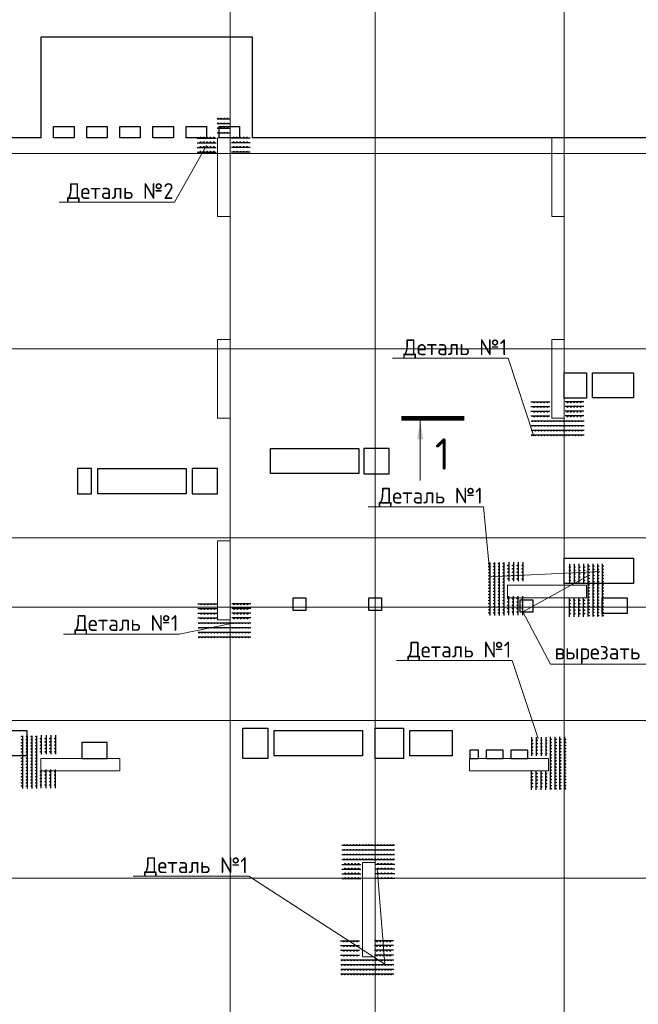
# Model space of a CAD drawing. Header units: millimetres. Extents: x -42044588 to 856694, y -806701 to 941911.
# Tile 717 of 1056: x 225202 to 235014, y -335903 to -320278. Entities that reach past the tile are written whole.
import ezdxf
from ezdxf import colors
from ezdxf.entities.mleader import LeaderData, LeaderLine
from ezdxf.math import Vec2, Vec3

# ---------------------------------------------------------------- set-up
doc = ezdxf.new("R2010")
doc.units = ezdxf.units.MM
for name, pattern in [('______5', [1100, 800, -100, 100, -100]), ('DASHED', [7, 5, -2, 0]), ('осевая', [50.8, 31.75, -6.35, 6.35, -6.35])]:
    doc.linetypes.add(name, pattern=pattern)
doc.layers.add('0 @ 100', color=7, linetype='Continuous')
doc.layers.add('Колонна_ бетон', color=7, linetype='Continuous', lineweight=50, true_color=0xb4b496)
for name, color, linetype, lineweight in [('Оси', 40, '______5', 18), ('осн.сетка', 4, 'Continuous', 60), ('Перекрытие ж_бетон', 1, 'Continuous', 30), ('подоснова', 151, 'Continuous', 5), ('размер', 1, 'Continuous', 25), ('РАЗМЕРЫ', 1, 'Continuous', 9), ('Узлы', 7, 'Continuous', 0)]:
    doc.layers.add(name, color=color, linetype=linetype, lineweight=lineweight)
doc.styles.add('GOST-2.304_Type-B', font='GOST_Common.ttf')
doc.styles.add('ГОСТ', font='GOST_Common.ttf')

# ---------------------------------------------------------------- blocks, each defined once
blk = doc.blocks.new('оси блок 2')
at = {"layer": 'Оси', "color": 16, "linetype": 'осевая', "lineweight": 0, "ltscale": 0.25, "transparency": 33554687}
for p, q in [((-54204.7, -322543), (-54204.7, -347914.1)), ((-51904.7, -322543), (-51904.7, -347914.1)), ((-48904.7, -322543), (-48904.7, -347914.1)), ((-89822.3, -326301.3), (-37238.5, -326301.3)), ((-89822.3, -329401.3), (-37238.5, -329401.3)), ((-89822.3, -332401.3), (-37238.5, -332401.3)), ((-89822.3, -333501.3), (-37238.5, -333501.3)), ((-89822.3, -335301.3), (-37238.5, -335301.3)), ((-89822.3, -337801.3), (-37238.5, -337801.3))]:
    blk.add_line(p, q, dxfattribs=at)
blk = doc.blocks.new('подложка стн 1-го этажа')
at = {"layer": 'Колонна_ бетон', "color": 252, "linetype": 'DASHED', "lineweight": 0, "ltscale": 0.5, "true_color": 0x939598, "transparency": 33554687}
for p, q in [((39544, 23162, -200), (39344, 23162, -200)), ((39344, 23162, -200), (39344, 23162, -200)), ((39344, 21912, -200), (39344, 23162, -200)), ((39544, 23162, -200), (39544, 23162, -200)), ((39544, 23162, -200), (39544, 21912, -200)), ((44644, 23162, -200), (44644, 23162, -200)), ((44644, 23162, -200), (44844, 23162, -200)), ((44644, 23162, -200), (44644, 21912, -200)), ((44844, 23162, -200), (44844, 23162, -200)), ((44844, 21912, -200), (44844, 23162, -200)), ((39344, 21912, -200), (39544, 21912, -200)), ((39344, 21912, -200), (39344, 21912, -200)), ((39544, 21912, -200), (39544, 21912, -200)), ((44844, 21912, -200), (44644, 21912, -200)), ((44644, 21912, -200), (44644, 21912, -200)), ((44844, 21912, -200), (44844, 21912, -200)), ((39344, 19962, -200), (39344, 19962, -200)), ((39544, 19962, -200), (39344, 19962, -200)), ((39344, 18712, -200), (39344, 19962, -200)), ((39544, 19962, -200), (39544, 19962, -200)), ((39544, 19962, -200), (39544, 18712, -200)), ((43944, 19062, -200), (43944, 19262, -200)), ((43944, 19262, -200), (43944, 19262, -200)), ((45194, 19262, -200), (43944, 19262, -200)), ((45194, 19262, -200), (45194, 19262, -200)), ((45194, 19262, -200), (45194, 19062, -200)), ((43944, 19062, -200), (43944, 19062, -200)), ((45194, 19062, -200), (43944, 19062, -200)), ((45194, 19062, -200), (45194, 19062, -200)), ((39344, 18712, -200), (39344, 18712, -200)), ((39544, 18712, -200), (39344, 18712, -200)), ((39544, 18712, -200), (39544, 18712, -200)), ((36543, 16512, -200), (36543, 16312, -200)), ((36543, 16512, -200), (36543, 16512, -200)), ((36543, 16512, -200), (37793, 16512, -200)), ((37793, 16512, -200), (37793, 16312, -200)), ((37793, 16512, -200), (37793, 16512, -200)), ((43343, 16512, -200), (43343, 16512, -200)), ((44593, 16512, -200), (43343, 16512, -200)), ((43343, 16512, -200), (43343, 16312, -200)), ((44593, 16512, -200), (44593, 16512, -200)), ((44593, 16312, -200), (44593, 16512, -200)), ((36543, 16312, -200), (36543, 16312, -200)), ((36543, 16312, -200), (37793, 16312, -200)), ((37793, 16312, -200), (37793, 16312, -200)), ((43343, 16312, -200), (43343, 16312, -200)), ((43343, 16312, -200), (44593, 16312, -200)), ((44593, 16312, -200), (44593, 16312, -200)), ((41644, 14862, -200), (41644, 14862, -200)), ((41644, 14862, -200), (41844, 14862, -200)), ((41644, 13362, -200), (41644, 14862, -200)), ((41844, 14862, -200), (41844, 14862, -200)), ((41844, 13362, -200), (41844, 14862, -200)), ((41844, 13362, -200), (41644, 13362, -200)), ((41644, 13362, -200), (41644, 13362, -200)), ((41844, 13362, -200), (41844, 13362, -200))]:
    blk.add_line(p, q, dxfattribs=at)
at = {"layer": 'Колонна_ бетон', "color": 252, "linetype": 'DASHED', "lineweight": 0, "ltscale": 0.5, "true_color": 0x939598, "transparency": 33554687, "elevation": -560}
for points in [[(39344, 26362), (39544, 26362), (39544, 25112), (39344, 25112)], [(44644, 26362), (44844, 26362), (44844, 25112), (44644, 25112)]]:
    blk.add_lwpolyline(points, close=True, dxfattribs=at)
blk = doc.blocks.new('цукцкц')
at = {"layer": 'Перекрытие ж_бетон'}
for points in [[(-254816, -598129), (-254816, -597909), (-255216, -597909), (-255216, -598129)], [(-254816, -599729), (-255216, -599729), (-255216, -600129), (-254816, -600129)], [(-258936, -600529), (-258936, -600929), (-259416, -600929), (-259416, -600529)], [(-254496, -602449), (-254896, -602449), (-254896, -602849), (-254496, -602849)], [(-258936, -602629), (-258936, -603079), (-259416, -603079), (-259416, -602629)], [(-253296, -605979), (-253696, -605979), (-253696, -605629), (-253296, -605629)]]:
    blk.add_lwpolyline(points, close=True, dxfattribs=at)
at = {"layer": 'Перекрытие ж_бетон', "ltscale": 100}
for points in [[(-257066, -601530), (-257066, -601330), (-256866, -601330), (-256866, -601530)], [(-256896, -605129), (-257096, -605129), (-257096, -604929), (-256896, -604929)]]:
    blk.add_lwpolyline(points, close=True, dxfattribs=at)
at = {"layer": 'Перекрытие ж_бетон', "ltscale": 100, "elevation": 4500}
blk.add_lwpolyline([(-257066, -602729), (-257066, -602529), (-256866, -602529), (-256866, -602729)], close=True, dxfattribs=at)
blk = doc.blocks.new('отв +6900')
at = {"layer": 'Перекрытие ж_бетон', "color": 1}
for points in [[(-228613, -172099), (-228613, -171699), (-227963, -171699), (-227963, -172099)], [(-233721, -173299), (-233721, -172899), (-232321, -172899), (-232321, -173299)], [(-236461, -173619), (-236461, -173219), (-235061, -173219), (-235061, -173619)], [(-229061, -175044), (-229061, -174644), (-227961, -174644), (-227961, -175044)], [(-228061, -175519), (-228461, -175519), (-228461, -175269), (-228061, -175269)], [(-238261, -177779), (-238261, -177379), (-237587, -177379), (-237587, -177779)], [(-233661, -177779), (-233661, -177379), (-232261, -177379), (-232261, -177779)], [(-231511, -177779), (-231511, -177379), (-230841, -177379), (-230841, -177779)], [(-236311, -177819), (-236311, -177569), (-236711, -177569), (-236711, -177819)]]:
    blk.add_lwpolyline(points, close=True, dxfattribs=at)
at = {"layer": 'Перекрытие ж_бетон', "color": 1, "elevation": 360}
for points in [[(-230421, -177689), (-230561, -177689), (-230561, -177819), (-230421, -177819)], [(-230031, -177689), (-230301, -177689), (-230301, -177819), (-230031, -177819)], [(-229641, -177689), (-229911, -177689), (-229911, -177819), (-229641, -177819)]]:
    blk.add_lwpolyline(points, close=True, dxfattribs=at)
at = {"color": 1, "rotation": 90}
blk.add_blockref('цукцкц', (-834690, 81595), dxfattribs=at)
blk = doc.blocks.new('деталь 1')
at = {"layer": 'осн.сетка', "color": 3, "lineweight": 25, "ltscale": 100}
for points in [[(263119, 23421), (263119, 20072)], [(263419, 23421), (263419, 20072)], [(263719, 23421), (263719, 20072)], [(264019, 23421), (264019, 20072)], [(264319, 23444), (264319, 22244)], [(264619, 23444), (264619, 22244)], [(264919, 23444), (264919, 22244)], [(265219, 23444), (265219, 22244)], [(264319, 20081), (264319, 21281)], [(264619, 20081), (264619, 21281)], [(264919, 20081), (264919, 21281)], [(265219, 20081), (265219, 21281)]]:
    blk.add_lwpolyline(points, dxfattribs=at)
at = {"layer": 'размер', "lineweight": 25, "ltscale": 2}
for centre, radius in [((263087, 23363), 25.2), ((263087, 23167), 25.2), ((263387, 23363), 25.2), ((263387, 23167), 25.2), ((263687, 23363), 25.2), ((263687, 23167), 25.2), ((263987, 23363), 25.2), ((263987, 23167), 25.2), ((264285, 23234), 27), ((264585, 23234), 27), ((264885, 23234), 27), ((265185, 23234), 27), ((263087, 22971), 25.2), ((263087, 22775), 25.2), ((263087, 22579), 25.2), ((263387, 22971), 25.2), ((263387, 22775), 25.2), ((263387, 22579), 25.2), ((263687, 22971), 25.2), ((263687, 22775), 25.2), ((263687, 22579), 25.2), ((263987, 22971), 25.2), ((263987, 22775), 25.2), ((263987, 22579), 25.2), ((264285, 23024), 27), ((264285, 22814), 27), ((264285, 22604), 27), ((264585, 23024), 27), ((264585, 22814), 27), ((264585, 22604), 27), ((264885, 23024), 27), ((264885, 22814), 27), ((264885, 22604), 27), ((265185, 23024), 27), ((265185, 22814), 27), ((265185, 22604), 27), ((263087, 22383), 25.2), ((263087, 22187), 25.2), ((263087, 21991), 25.2), ((263387, 22383), 25.2), ((263387, 22187), 25.2), ((263387, 21991), 25.2), ((263687, 22383), 25.2), ((263687, 22187), 25.2), ((263687, 21991), 25.2), ((263987, 22383), 25.2), ((263987, 22187), 25.2), ((263987, 21991), 25.2), ((264285, 22394), 27), ((264585, 22394), 27), ((264885, 22394), 27), ((265185, 22394), 27), ((263087, 21795), 25.2), ((263087, 21599), 25.2), ((263087, 21403), 25.2), ((263387, 21795), 25.2), ((263387, 21599), 25.2), ((263387, 21403), 25.2), ((263687, 21795), 25.2), ((263687, 21599), 25.2), ((263687, 21403), 25.2), ((263987, 21795), 25.2), ((263987, 21599), 25.2), ((263987, 21403), 25.2), ((263087, 21207), 25.2), ((263087, 21011), 25.2), ((263087, 20815), 25.2), ((263087, 20619), 25.2), ((263387, 21207), 25.2), ((263387, 21011), 25.2), ((263387, 20815), 25.2), ((263387, 20619), 25.2), ((263687, 21207), 25.2), ((263687, 21011), 25.2), ((263687, 20815), 25.2), ((263687, 20619), 25.2), ((263987, 21207), 25.2), ((263987, 21011), 25.2), ((263987, 20815), 25.2), ((263987, 20619), 25.2), ((264285, 21131), 27), ((264285, 20921), 27), ((264285, 20711), 27), ((264585, 21131), 27), ((264585, 20921), 27), ((264585, 20711), 27), ((264885, 21131), 27), ((264885, 20921), 27), ((264885, 20711), 27), ((265185, 21131), 27), ((265185, 20921), 27), ((265185, 20711), 27), ((263087, 20423), 25.2), ((263087, 20227), 25.2), ((263387, 20423), 25.2), ((263387, 20227), 25.2), ((263687, 20423), 25.2), ((263687, 20227), 25.2), ((263987, 20423), 25.2), ((263987, 20227), 25.2), ((264285, 20501), 27), ((264285, 20291), 27), ((264585, 20501), 27), ((264585, 20291), 27), ((264885, 20501), 27), ((264885, 20291), 27), ((265185, 20501), 27), ((265185, 20291), 27)]:
    blk.add_circle(centre, radius, dxfattribs=at)
blk = doc.blocks.new('_None')

msp = doc.modelspace()

# ---------------------------------------------------------------- linework, layer by layer
at = {"layer": 'осн.сетка', "color": 3, "lineweight": 25, "ltscale": 100, "elevation": 200}
for points in [[(228536.139, -321855.337), (228336.139, -321855.337)], [(228536.139, -321930.337), (228336.139, -321930.337)], [(228536.139, -322005.337), (228336.139, -322005.337)], [(228019.101, -322155.337), (228319.101, -322155.337)], [(228536.139, -322080.337), (228336.139, -322080.337)], [(228859.713, -322155.337), (228559.713, -322155.337)], [(228019.101, -322230.337), (228319.101, -322230.337)], [(228019.101, -322305.337), (228319.101, -322305.337)], [(228859.713, -322230.337), (228559.713, -322230.337)], [(228859.713, -322305.337), (228559.713, -322305.337)], [(228019.101, -322380.337), (228319.101, -322380.337)], [(228859.713, -322380.337), (228559.713, -322380.337)]]:
    msp.add_lwpolyline(points, dxfattribs=at)
at = {"layer": 'Перекрытие ж_бетон'}
for p, q in [((225540.261, -320550.81), (228890.261, -320550.81)), ((225540.261, -322150.81), (225540.261, -320550.81)), ((228890.261, -320550.81), (228890.261, -322150.81))]:
    msp.add_line(p, q, dxfattribs=at)
for points, elevation in [([(226065.328, -322150.81), (225740.328, -322150.81), (225740.328, -321970.81), (226065.328, -321970.81)], -0.053), ([(226590.235, -322150.81), (226265.235, -322150.81), (226265.235, -321970.81), (226590.235, -321970.81)], 0.018), ([(227115.301, -322150.81), (226790.301, -322150.81), (226790.301, -321970.81), (227115.301, -321970.81)], -0.053), ([(227640.208, -322150.81), (227315.208, -322150.81), (227315.208, -321970.81), (227640.208, -321970.81)], 0.053), ([(228165.195, -322150.81), (227840.195, -322150.81), (227840.195, -321970.81), (228165.195, -321970.81)], 0.071), ([(228690.181, -322150.81), (228365.181, -322150.81), (228365.181, -321970.81), (228690.181, -321970.81)], 0.089)]:
    msp.add_lwpolyline(points, close=True, dxfattribs=dict(at, elevation=elevation))
for points in [[(225540.261, -322150.81), (217250.261, -322150.81)], [(241040.261, -339050.809), (244090.261, -339050.809), (244090.261, -322150.81), (234040.261, -322150.81), (234040.261, -322150.81), (230690.261, -322150.81), (230690.261, -322150.81), (228890.261, -322150.81)]]:
    msp.add_lwpolyline(points, dxfattribs=at)
at = {"layer": 'размер', "lineweight": 25, "ltscale": 2}
for centre, radius in [((228349.402, -321847.493, 200), 6.3), ((228398.402, -321847.493, 200), 6.3), ((228447.402, -321847.493, 200), 6.3), ((228496.402, -321847.493, 200), 6.3), ((228349.402, -321922.493, 200), 6.3), ((228349.402, -321997.493, 200), 6.3), ((228398.402, -321922.493, 200), 6.3), ((228398.402, -321997.493, 200), 6.3), ((228447.402, -321922.493, 200), 6.3), ((228447.402, -321997.493, 200), 6.3), ((228496.402, -321922.493, 200), 6.3), ((228496.402, -321997.493, 200), 6.3), ((228071.601, -322146.933, 200), 6.75), ((228124.101, -322146.933, 200), 6.75), ((228176.601, -322146.933, 200), 6.75), ((228229.101, -322146.933, 200), 6.75), ((228281.601, -322146.933, 200), 6.75), ((228349.402, -322072.493, 200), 6.3), ((228398.402, -322072.493, 200), 6.3), ((228447.402, -322072.493, 200), 6.3), ((228496.402, -322072.493, 200), 6.3), ((228597.213, -322146.933, 200), 6.75), ((228649.713, -322146.933, 200), 6.75), ((228702.213, -322146.933, 200), 6.75), ((228754.713, -322146.933, 200), 6.75), ((228807.213, -322146.933, 200), 6.75), ((228071.601, -322221.933, 200), 6.75), ((228071.601, -322296.933, 200), 6.75), ((228124.101, -322221.933, 200), 6.75), ((228124.101, -322296.933, 200), 6.75), ((228176.601, -322221.933, 200), 6.75), ((228176.601, -322296.933, 200), 6.75), ((228229.101, -322221.933, 200), 6.75), ((228229.101, -322296.933, 200), 6.75), ((228281.601, -322221.933, 200), 6.75), ((228281.601, -322296.933, 200), 6.75), ((228597.213, -322221.933, 200), 6.75), ((228597.213, -322296.933, 200), 6.75), ((228649.713, -322221.933, 200), 6.75), ((228649.713, -322296.933, 200), 6.75), ((228702.213, -322221.933, 200), 6.75), ((228702.213, -322296.933, 200), 6.75), ((228754.713, -322221.933, 200), 6.75), ((228754.713, -322296.933, 200), 6.75), ((228807.213, -322221.933, 200), 6.75), ((228807.213, -322296.933, 200), 6.75), ((228071.601, -322371.933, 200), 6.75), ((228124.101, -322371.933, 200), 6.75), ((228176.601, -322371.933, 200), 6.75), ((228229.101, -322371.933, 200), 6.75), ((228281.601, -322371.933, 200), 6.75), ((228597.213, -322371.933, 200), 6.75), ((228649.713, -322371.933, 200), 6.75), ((228702.213, -322371.933, 200), 6.75), ((228754.713, -322371.933, 200), 6.75), ((228807.213, -322371.933, 200), 6.75)]:
    msp.add_circle(centre, radius, dxfattribs=at)
at = {"layer": 'Узлы', "color": 1, "linetype": 'Continuous', "lineweight": 0}
msp.add_line((231555.505, -326639.208, 2940), (231555.505, -327589.208, 2940), dxfattribs=at)
at = {"layer": 'Узлы', "color": 1, "linetype": 'Continuous', "lineweight": 0, "const_width": 70, "elevation": 2940}
msp.add_lwpolyline([(231255.505, -326604.208), (232255.505, -326604.208)], dxfattribs=at)
at = {"layer": 'Узлы', "color": 1, "linetype": 'Continuous', "lineweight": 0}
msp.add_solid([(231555.505, -326639.208, 2940), (231505.227, -326939.658, 2940), (231605.783, -326939.658, 2940)], dxfattribs=at)

# ---------------------------------------------------------------- block references
for name, p in [('подложка стн 1-го этажа', (188996.338, -348512.604, 560)), ('отв +6900', (462901.31, -154181.711))]:
    msp.add_blockref(name, p)
at = {"layer": 'РАЗМЕРЫ'}
msp.add_blockref('оси блок 2', (282744.979, 3900.512), dxfattribs=at)
at = {"layer": 'РАЗМЕРЫ', "color": 1, "xscale": 0.25, "yscale": 0.25, "zscale": 0.25}
for p, rotation in [((239172.523, -392645.927, 200), 89.99999999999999), ((300225.868, -323894.038, 200), 180), ((233887.973, -395851.58, 200), 89.99999999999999), ((299626.609, -326641.129, 200), 180), ((225291.62, -267603.963, 200), 270), ((236152.642, -401201.54, 200), 89.99999999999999)]:
    msp.add_blockref('деталь 1', p, dxfattribs=dict(at, rotation=rotation))
for p in [(166878.712, -334749.012, 200), (159465.509, -337495.538)]:
    msp.add_blockref('деталь 1', p, dxfattribs=at)

# ---------------------------------------------------------------- texts
at = {"layer": '0 @ 100', "char_height": 300, "width": 18500, "attachment_point": 1, "style": 'ГОСТ'}
for s, insert in [('\\pi-900,l900,t900;{\\C7;1.^IАрмирование монолитной плиты  состоит из основного армирования ∅10 А500С с шагом  200х200мм  в нижней зоне, основного армирования ∅10 А500С с шагом  200х200мм  в  верхней зоне и дополнительного армирования, указанного на схемах армирования.\\P2.^IАрмирование плиты предусмотрено отдельными  стержнями заводской длины по осям Х и Y. При недостатке заводской длины стержней для армирования плиты, стыки стержней осуществлять внахлестку без  сварки. Стыки арматуры внахлестку должны располагаться вразбежку (через шаг). См. деталь стыковки арматуры.\\P3.^IВерхнюю и нижнюю арматуру вязать вязальной проволокой через пересечение.  Стержни основной и дополнительной арматуры укладывать в соответствии с сечениями .\\P4.^IПо периметру плиты и у отверстий  у концов основной арматуры устанавливать П-образные элементы Ск1.\\P5.^IПозиции со знаком "*" укладываются с шагом 100 мм\\P6.^IДля фиксации в проектном положении стержней верхней сетки устанавливать фиксаторы Ф1 с шагом 600х600мм.\\P7.^IДиаметр оправки стержня при d<20мм - 5d, при d≥20мм - 8d\\P8.^IКаркасы поперечного армирования устанавливаются до начала устройство верхней сетки армирования.\\P9.^IОбрамления отверстий см. лист 8. В местах расположения отверстий осуществить прерывания основной и дополнительной сеток арматуры. Отверстия обрамляются двумя стержнями арматуры, расход стали на обрамление учтен на листе 30.\\P10.^IПроемы размерами до 300х300 допускается выполнять по месту методом алмазного бурения.}', (69670.952, -281999.868)), ('\\pi-900,l900,t900;{\\C7;1.^IАрмирование монолитной плиты  состоит из основного армирования ∅10 А500С с шагом  200х200мм  в нижней зоне, основного армирования ∅10 А500С с шагом  200х200мм  в  верхней зоне и дополнительного армирования, указанного на схемах армирования.\\P2.^IАрмирование плиты предусмотрено отдельными  стержнями заводской длины по осям Х и Y. При недостатке заводской длины стержней для армирования плиты, стыки стержней осуществлять внахлестку без  сварки. Стыки арматуры внахлестку должны располагаться вразбежку (через шаг). См. деталь стыковки арматуры.\\P3.^IВерхнюю и нижнюю арматуру вязать вязальной проволокой через пересечение.  Стержни основной и дополнительной арматуры укладывать в соответствии с сечениями .\\P4.^IПо периметру плиты и у отверстий  у концов основной арматуры устанавливать П-образные элементы Ск1.\\P5.^IПозиции со знаком "*" укладываются с шагом 100 мм\\P6.^IДля фиксации в проектном положении стержней верхней сетки устанавливать фиксаторы Ф1 с шагом 600х600мм.\\P7.^IДиаметр оправки стержня при d<20мм - 5d, при d≥20мм - 8d\\P8.^IКаркасы поперечного армирования устанавливаются до начала устройство верхней сетки армирования.\\P9.^IОбрамления отверстий см. лист 8. В местах расположения отверстий осуществить прерывания основной и дополнительной сеток арматуры. Отверстия обрамляются двумя стержнями арматуры, расход стали на обрамление учтен на листе 30.\\P10.^IПроемы размерами до 300х300 допускается выполнять по месту методом алмазного бурения.\\P11.^IСечения 3-3;4-4;5-5 см. лист 8.}', (-39524.517, -282227.143)), ('\\pi-900,l900,t900;{\\C7;1.^IАрмирование монолитной плиты  состоит из основного армирования ∅10 А500С с шагом  200х200мм  в нижней зоне, основного армирования ∅10 А500С с шагом  200х200мм  в  верхней зоне и дополнительного армирования, указанного на схемах армирования.\\P2.^IАрмирование плиты предусмотрено отдельными  стержнями заводской длины по осям Х и Y. При недостатке заводской длины стержней для армирования плиты, стыки стержней осуществлять внахлестку без  сварки. Стыки арматуры внахлестку должны располагаться вразбежку (через шаг). См. деталь стыковки арматуры.\\P3.^IВерхнюю и нижнюю арматуру вязать вязальной проволокой через пересечение.  Стержни основной и дополнительной арматуры укладывать в соответствии с сечениями .\\P4.^IПо периметру плиты и у отверстий  у концов основной арматуры устанавливать П-образные элементы Ск1.\\P5.^IПозиции со знаком "*" укладываются с шагом 100 мм\\P6.^IДля фиксации в проектном положении стержней верхней сетки устанавливать фиксаторы Ф1 с шагом 600х600мм.\\P7.^IДиаметр оправки стержня при d<20мм - 5d, при d≥20мм - 8d\\P8.^IКаркасы поперечного армирования устанавливаются до начала устройство верхней сетки армирования.\\P9.^IОбрамления отверстий см. лист 8. В местах расположения отверстий осуществить прерывания основной и дополнительной сеток арматуры. Отверстия обрамляются двумя стержнями арматуры. Отверстия обрамляются двумя стержнями арматуры  см. узел обрамления отверстий лист 8, расход стали на обрамление учтен на листе 30.\\P10.^IПроемы размерами до 300х300 допускается выполнять по месту методом алмазного бурения.}', (166430.924, -283713.436))]:
    msp.add_mtext(s, dxfattribs=dict(at, insert=insert))
at = {"layer": 'Узлы', "color": 1, "linetype": 'Continuous', "lineweight": 0, "insert": (231907.425, -327170.785, 2940), "char_height": 500, "attachment_point": 5, "style": 'GOST-2.304_Type-B'}
msp.add_mtext_dynamic_manual_height_columns('1', width=723.87981, gutter_width=25, heights=[0], dxfattribs=at)

# ---------------------------------------------------------------- leaders
at = {"layer": 'подоснова', "color": 6, "ltscale": 0.3}
ml = msp.add_multileader_mtext('Standard', dxfattribs=at)
ml.set_content('Деталь №2', color=6, style='GOST-2.304_Type-B')
ml.set_leader_properties(color=256, linetype='ByLayer', lineweight=15)
ml.set_arrow_properties(name='NONE')
ml.build(insert=Vec2(0, 0))
ml.multileader.update_dxf_attribs({"text_left_attachment_type": 6, "text_right_attachment_type": 6, "dogleg_length": 0.1, "arrow_head_size": 18})
ctx = ml.context
ctx.base_point, ctx.char_height, ctx.arrow_head_size, ctx.landing_gap_size, ctx.plane_origin = Vec3(225934.185, -323171.708, 200), 250, 18, 20, Vec3(222975.645, -312631.117, 200)
ctx.left_attachment, ctx.right_attachment, ctx.text_align_type = 6, 6, 1
notes = []
notes.append((ctx, [(1, (1, 1, 0), (227659.891, -323171.708, 200), (-1, 0), 0.1, [(0, [(228165.548, -322276.361, 200)], 0, [])])]))
ctx.mtext.insert, ctx.mtext.alignment, ctx.mtext.flow_direction = Vec3(226796.988, -322871.708, 200), 2, 5
at = {"layer": 'подоснова', "color": 5, "ltscale": 0.3}
ml = msp.add_multileader_mtext('Standard', dxfattribs=at)
ml.set_content('Деталь №1', color=5, style='GOST-2.304_Type-B')
ml.set_leader_properties(color=256, linetype='ByLayer', lineweight=15)
ml.set_arrow_properties(name='NONE')
ml.build(insert=Vec2(0, 0))
ml.multileader.update_dxf_attribs({"text_left_attachment_type": 6, "text_right_attachment_type": 6, "dogleg_length": 0.1, "arrow_head_size": 18})
ctx = ml.context
ctx.base_point, ctx.char_height, ctx.arrow_head_size, ctx.landing_gap_size, ctx.plane_origin = Vec3(231272.106, -325651.666, 200), 250, 18, 20, Vec3(228378.872, -314862.282, 200)
ctx.left_attachment, ctx.right_attachment, ctx.text_align_type = 6, 6, 1
notes.append((ctx, [(1, (1, 1, 0), (232947.812, -325651.666, 200), (-1, 0), 0.1, [(1, [(233358.987, -326887.429, 200)], 0, [])])]))
ctx.mtext.insert, ctx.mtext.alignment, ctx.mtext.flow_direction = Vec3(232109.909, -325351.666, 200), 2, 5
ml = msp.add_multileader_mtext('Standard', dxfattribs=at)
ml.set_content('Деталь №1', color=5, style='GOST-2.304_Type-B')
ml.set_leader_properties(color=256, linetype='ByLayer', lineweight=15)
ml.set_arrow_properties(name='NONE')
ml.build(insert=Vec2(0, 0))
ml.multileader.update_dxf_attribs({"text_left_attachment_type": 6, "text_right_attachment_type": 6, "dogleg_length": 0.1, "arrow_head_size": 18})
ctx = ml.context
ctx.base_point, ctx.char_height, ctx.arrow_head_size, ctx.landing_gap_size, ctx.plane_origin = Vec3(230883.616, -328006.006, 200), 250, 18, 20, Vec3(226630.503, -316953.571, 200)
ctx.left_attachment, ctx.right_attachment, ctx.text_align_type = 6, 6, 1
notes.append((ctx, [(1, (1, 1, 0), (232559.322, -328006.006, 200), (-1, 0), 0.1, [(0, [(234402.816, -329036.057, 200), (232662.746, -329118.393, 200)], 0, [])])]))
ctx.mtext.insert, ctx.mtext.alignment, ctx.mtext.flow_direction = Vec3(231721.419, -327706.006, 200), 2, 5
ml = msp.add_multileader_mtext('Standard', dxfattribs=at)
ml.set_content('вырезать по месту', color=5, style='GOST-2.304_Type-B')
ml.set_leader_properties(color=256, linetype='ByLayer', lineweight=15)
ml.set_arrow_properties(name='NONE')
ml.build(insert=Vec2(0, 0))
ml.multileader.update_dxf_attribs({"text_left_attachment_type": 6, "text_right_attachment_type": 6, "dogleg_length": 0.1, "arrow_head_size": 18})
ctx = ml.context
ctx.base_point, ctx.char_height, ctx.arrow_head_size, ctx.landing_gap_size, ctx.plane_origin = Vec3(233620.073, -330505.239), 250, 18, 20, Vec3(231974.945, -319715.854)
ctx.left_attachment, ctx.right_attachment, ctx.text_align_type = 6, 6, 1
notes.append((ctx, [(0, (1, 1, 0), (233619.973, -330505.239), (1, 0), 0.1, [(0, [(234222.867, -329096.557), (233180.923, -329673.03)], 0, [])])]))
ctx.mtext.insert, ctx.mtext.alignment, ctx.mtext.flow_direction = Vec3(235081.929, -330180.239), 2, 5
ml = msp.add_multileader_mtext('Standard', dxfattribs=at)
ml.set_content('Деталь №1', color=5, style='GOST-2.304_Type-B')
ml.set_leader_properties(color=256, linetype='ByLayer', lineweight=15)
ml.set_arrow_properties(name='NONE')
ml.build(insert=Vec2(0, 0))
ml.multileader.update_dxf_attribs({"text_left_attachment_type": 6, "text_right_attachment_type": 6, "dogleg_length": 0.1, "arrow_head_size": 18})
ctx = ml.context
ctx.base_point, ctx.char_height, ctx.arrow_head_size, ctx.landing_gap_size, ctx.plane_origin = Vec3(226055.865, -330026.997, 200), 250, 18, 20, Vec3(223162.631, -319237.612, 200)
ctx.left_attachment, ctx.right_attachment, ctx.text_align_type = 6, 6, 1
notes.append((ctx, [(1, (1, 1, 0), (227731.571, -330026.997, 200), (-1, 0), 0.1, [(1, [(228586.338, -329854.779, 200)], 0, [])])]))
ctx.mtext.insert, ctx.mtext.alignment, ctx.mtext.flow_direction = Vec3(226893.668, -329726.997, 200), 2, 5
ml = msp.add_multileader_mtext('Standard', dxfattribs=at)
ml.set_content('Деталь №1', color=5, style='GOST-2.304_Type-B')
ml.set_leader_properties(color=256, linetype='ByLayer', lineweight=15)
ml.set_arrow_properties(name='NONE')
ml.build(insert=Vec2(0, 0))
ml.multileader.update_dxf_attribs({"text_left_attachment_type": 6, "text_right_attachment_type": 6, "dogleg_length": 0.1, "arrow_head_size": 18})
ctx = ml.context
ctx.base_point, ctx.char_height, ctx.arrow_head_size, ctx.landing_gap_size, ctx.plane_origin = Vec3(231336.595, -330449.226, 200), 250, 18, 20, Vec3(228443.362, -319659.841, 200)
ctx.left_attachment, ctx.right_attachment, ctx.text_align_type = 6, 6, 1
notes.append((ctx, [(1, (1, 1, 0), (233012.301, -330449.226, 200), (-1, 0), 0.1, [(1, [(233423.476, -331684.989, 200)], 0, [])])]))
ctx.mtext.insert, ctx.mtext.alignment, ctx.mtext.flow_direction = Vec3(232174.398, -330149.226, 200), 2, 5
ml = msp.add_multileader_mtext('Standard', dxfattribs=at)
ml.set_content('Деталь №1', color=5, style='GOST-2.304_Type-B')
ml.set_leader_properties(color=256, linetype='ByLayer', lineweight=15)
ml.set_arrow_properties(name='NONE')
ml.build(insert=Vec2(0, 0))
ml.multileader.update_dxf_attribs({"text_left_attachment_type": 6, "text_right_attachment_type": 6, "dogleg_length": 0.1, "arrow_head_size": 18})
ctx = ml.context
ctx.base_point, ctx.char_height, ctx.arrow_head_size, ctx.landing_gap_size, ctx.plane_origin = Vec3(227158.89, -333871.057, 200), 250, 18, 20, Vec3(225894.564, -321721.379, 200)
ctx.left_attachment, ctx.right_attachment, ctx.text_align_type = 6, 6, 1
notes.append((ctx, [(1, (1, 1, 0), (228834.596, -333871.057, 200), (-1, 0), 0.1, [(0, [(230874.679, -333746.527, 200), (230994.506, -335268.742, 200)], 0, [])])]))
ctx.mtext.insert, ctx.mtext.alignment, ctx.mtext.flow_direction = Vec3(227996.693, -333571.057, 200), 2, 5
for ctx, leaders in notes:
    for number, flags, end, landing, length, lines in leaders:
        leader = LeaderData()
        leader.index, (leader.has_last_leader_line, leader.has_dogleg_vector, leader.attachment_direction) = number, flags
        leader.last_leader_point, leader.dogleg_vector, leader.dogleg_length = Vec3(end), Vec3(landing), length
        for number, points, colour, breaks in lines:
            line = LeaderLine()
            line.index, line.vertices, line.color, line.breaks = number, Vec3.list(points), colors.encode_raw_color(colour), breaks
            leader.lines.append(line)
        ctx.leaders.append(leader)

doc.saveas('drawing.dxf')
